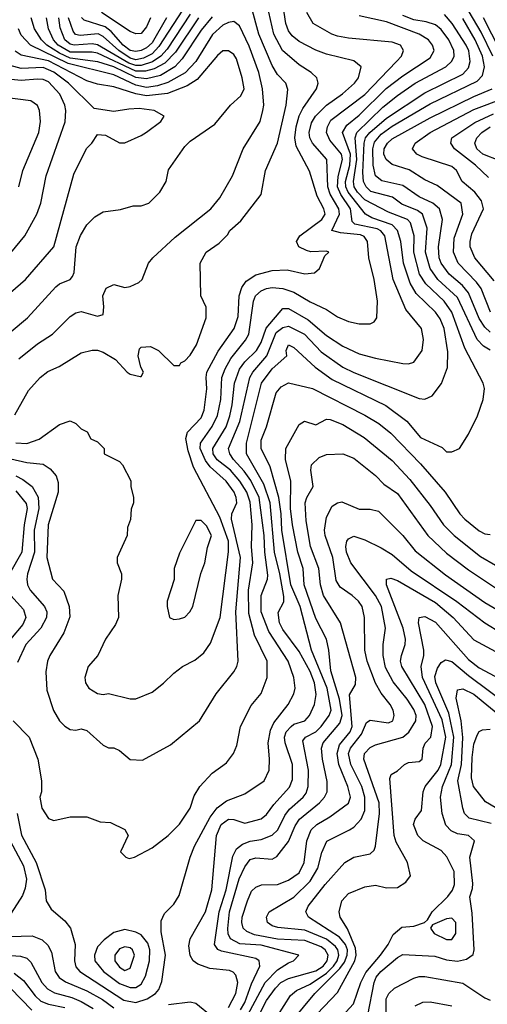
# Model space of a CAD drawing. Header units: inches. Extents: x 1793389 to 1900389, y 320802 to 470796.
# Tile 367 of 656: x 1830844 to 1832560, y 432090 to 435703. Entities that reach past the tile are written whole.
import ezdxf

# ---------------------------------------------------------------- set-up
doc = ezdxf.new("R2010")
doc.units = ezdxf.units.IN
doc.header["$MEASUREMENT"] = 0
doc.layers.add('B8433', color=7, linetype='Continuous')

msp = doc.modelspace()

# ---------------------------------------------------------------- linework, layer by layer
at = {"layer": 'B8433', "color": 2}
for points, elevation in [([(1830811.9, 434091.9), (1830870, 434078.7), (1830930, 434072), (1830955.6, 434055.6), (1830977.6, 434030), (1830985.5, 434005.5), (1830985.3, 433970), (1830949, 433850), (1830944.4, 433730), (1830964.9, 433650), (1831006, 433606), (1831025.5, 433550), (1831027.9, 433512.1), (1831006.4, 433453.6), (1830954.8, 433370), (1830946.8, 433350), (1830940.7, 433310), (1830943.4, 433243.4), (1830968.3, 433168.3), (1830990.8, 433130), (1831010, 433110.8), (1831030, 433098.8), (1831050, 433096), (1831070, 433101), (1831090, 433094.8), (1831150, 433041), (1831170, 433031), (1831190, 433031), (1831210, 433021), (1831250, 432988), (1831294.2, 432985.8), (1831398, 433042), (1831504, 433130), (1831565.2, 433230), (1831629.2, 433310), (1831641.2, 433330), (1831646, 433350), (1831636.8, 433530), (1831654, 433730), (1831621.1, 433870), (1831622, 433890), (1831640.7, 433930), (1831638.7, 433950), (1831631.1, 433970), (1831601.3, 434010), (1831542.4, 434062.4), (1831525.5, 434085.5), (1831506.8, 434130), (1831507.4, 434150), (1831549.8, 434210.2), (1831570, 434250.8), (1831582.3, 434310), (1831585.7, 434390), (1831597.6, 434422.4), (1831619.3, 434460.7), (1831672.7, 434527.3), (1831685.4, 434550), (1831702, 434670), (1831709.6, 434690), (1831730, 434708.2), (1831750, 434716.5), (1831770, 434720.3), (1831810, 434716.5), (1831850, 434703.7), (1831910, 434668.5), (1831970, 434640.5), (1832010, 434613), (1832050, 434595.5), (1832090, 434587.3), (1832130, 434586.8), (1832144.7, 434595.3), (1832154, 434610), (1832157, 434670), (1832145.1, 434750), (1832125.1, 434830), (1832119.6, 434890), (1832108.2, 434908.2), (1832093.8, 434913.8), (1832021.1, 434921.1), (1831989.3, 434930), (1832017.2, 434990), (1832015.3, 435010), (1831983.4, 435063.4), (1831974.6, 435090), (1831971.2, 435190), (1831918.7, 435250), (1831908.2, 435270), (1831905.7, 435290), (1831915.2, 435324.8), (1831929.7, 435350), (1831970, 435390.4), (1832028.5, 435431.5), (1832072, 435470), (1832087, 435490), (1832097.2, 435530), (1832070, 435552.3), (1831970, 435576.9), (1831930, 435591.8), (1831870, 435623.6), (1831844.1, 435644.1), (1831830, 435662.7), (1831820.5, 435690), (1831800.8, 435820.8)], 362), ([(1830829.6, 434150.4), (1830870, 434148.5), (1830916.2, 434163.8), (1830990, 434218), (1831030, 434231.3), (1831050, 434222), (1831070, 434202), (1831091.3, 434191.3), (1831105.4, 434165.4), (1831130, 434154), (1831154, 434130), (1831154, 434110), (1831210, 434082), (1831222, 434070), (1831251.6, 434011.6), (1831252, 433990), (1831262, 433950), (1831262, 433930), (1831252.7, 433907.3), (1831250.9, 433869.1), (1831239.6, 433840.4), (1831238, 433810), (1831202, 433730), (1831202, 433710), (1831218, 433670), (1831218, 433650), (1831204.7, 433590), (1831206.8, 433510), (1831195.9, 433484.1), (1831158.8, 433430), (1831130.8, 433370), (1831096, 433330), (1831082.8, 433290), (1831086, 433270), (1831098, 433250), (1831130, 433231), (1831150, 433227.3), (1831170.6, 433230.6), (1831250, 433211), (1831270, 433211), (1831330, 433236), (1831371.9, 433268.1), (1831410, 433306), (1831442, 433330), (1831487.2, 433352.8), (1831520.1, 433379.9), (1831544.1, 433415.9), (1831579.6, 433510), (1831609.8, 433750.2), (1831609.8, 433790), (1831578, 433878), (1831481.7, 434061.7), (1831461.7, 434121.7), (1831453.3, 434166.7), (1831459.5, 434190), (1831510, 434243), (1831521.3, 434270), (1831531.1, 434348.9), (1831528, 434390), (1831531.3, 434410), (1831572.9, 434487.1), (1831631.5, 434570), (1831645.9, 434614.1), (1831649.8, 434690.2), (1831659.5, 434720.5), (1831675.6, 434744.4), (1831710, 434767), (1831770, 434783.1), (1831825.8, 434785.8), (1831890, 434770.8), (1831925.6, 434774.4), (1831944, 434790), (1831963.1, 434836.9), (1831978, 434850), (1831970, 434854), (1831912.1, 434852.1), (1831896.6, 434856.6), (1831868.7, 434870), (1831859.3, 434890), (1831872.3, 434910), (1831952.8, 434970), (1831964.2, 434990), (1831959.6, 435010), (1831935.6, 435055.6), (1831907.9, 435147.9), (1831858.8, 435238.8), (1831853.5, 435270), (1831858, 435310), (1831869.8, 435350.2), (1831882.6, 435377.4), (1831932.7, 435450), (1831939, 435470), (1831934, 435490), (1831913.2, 435510), (1831870, 435538.4), (1831808, 435590), (1831776.9, 435650), (1831745.9, 435785.9)], 366), ([(1830821, 433130), (1830878.8, 433070), (1830910.8, 432990), (1830924.7, 432910), (1830924.7, 432870), (1830918, 432850), (1830926, 432810), (1830950, 432772), (1830970, 432764.7), (1831030, 432778), (1831090, 432778), (1831139.6, 432759.6), (1831176.9, 432756.9), (1831230, 432732), (1831242, 432710), (1831214, 432650), (1831234, 432630), (1831245.4, 432625.4), (1831266, 432630), (1831330, 432664.7), (1831388.7, 432710), (1831430, 432751), (1831469.3, 432810), (1831484.8, 432855.2), (1831505.2, 432890), (1831550, 432938.8), (1831603.2, 432976.8), (1831629, 433010), (1831640.2, 433039.8), (1831654.5, 433110), (1831693.4, 433186.6), (1831730, 433231.3), (1831752, 433290), (1831751.6, 433350), (1831705.2, 433445.2), (1831684.4, 433524.4), (1831683.1, 433610), (1831699.8, 433710), (1831694.7, 433770), (1831696.8, 433850), (1831690, 433933.2), (1831677.8, 433970), (1831652, 434010), (1831617.3, 434050), (1831568.6, 434088.6), (1831553.7, 434110), (1831552.4, 434130), (1831601.5, 434210), (1831615.3, 434250), (1831624.1, 434290), (1831632.3, 434370), (1831650, 434420.5), (1831670, 434448.5), (1831712.6, 434490), (1831730, 434519.1), (1831748.7, 434571.3), (1831810, 434644), (1831830, 434643.8), (1831902.6, 434602.6), (1831970, 434544.4), (1832030, 434506), (1832090, 434477.1), (1832150, 434461.6), (1832250, 434442), (1832270, 434440.7), (1832290, 434447.3), (1832321.2, 434490), (1832326, 434530), (1832318, 434570), (1832260.4, 434640.4), (1832214.7, 434750), (1832183.5, 434910), (1832168.9, 434928.9), (1832155.6, 434935.6), (1832073.6, 434953.6), (1832063.3, 434963.3), (1832057.4, 435010), (1832021.8, 435061.8), (1832010.6, 435090), (1832012, 435128), (1832028.4, 435190), (1832025.1, 435210), (1831981.4, 435261.4), (1831969.7, 435290), (1831972.8, 435310), (1831985.4, 435334.6), (1832110, 435428.8), (1832227, 435550), (1832244.5, 435570), (1832252.3, 435590), (1832241.2, 435610), (1832210, 435621.6), (1832050, 435635.1), (1832010, 435642.9), (1831989.2, 435650), (1831921.2, 435690), (1831897.2, 435730)], 358), ([(1830826.2, 434253.8), (1830877.2, 434342.8), (1830919, 434390), (1830947.5, 434412.5), (1830989.5, 434430.5), (1831070, 434481), (1831110, 434490.7), (1831130, 434490.7), (1831150, 434482.8), (1831196.1, 434456.1), (1831238, 434410), (1831250, 434402.8), (1831286, 434394), (1831290, 434394), (1831298, 434410), (1831288.7, 434428.7), (1831279, 434470), (1831284, 434496), (1831290, 434502), (1831323.6, 434503.6), (1831354, 434490), (1831410, 434434), (1831430, 434434), (1831435.3, 434444.7), (1831450, 434452), (1831470, 434472), (1831492.7, 434510), (1831528.7, 434610), (1831528.4, 434648.4), (1831508.7, 434690), (1831506, 434810), (1831528.7, 434850), (1831576, 434884), (1831606, 434914), (1831615.3, 434930), (1831655.1, 434964.9), (1831730, 435062), (1831746, 435150), (1831789.6, 435250), (1831822, 435390), (1831827.5, 435447.5), (1831820.9, 435470), (1831790, 435502.7), (1831770, 435536), (1831721.7, 435650), (1831694.3, 435750)], 370), ([(1831441.5, 435738.5), (1831354.5, 435605.5), (1831330, 435578.5), (1831298.2, 435561.8), (1831270, 435556.5), (1831250, 435562.5), (1831208, 435590), (1831150, 435641.7), (1831131.9, 435651.9), (1831065.7, 435645.7), (1831049.2, 435649.2), (1831041, 435661), (1831023.7, 435710)], 358), ([(1831324.2, 435710), (1831310, 435677.2), (1831290, 435652.3), (1831270, 435651.8), (1831250, 435660.7), (1831144.5, 435730)], 350), ([(1832580.3, 435570), (1832537.6, 435657.6), (1832492.6, 435732.6)], 338), ([(1830834.6, 432790), (1830851.5, 432711.5), (1830905.3, 432610), (1830937.3, 432510), (1830941, 432470), (1830959.8, 432439.8), (1831010, 432396), (1831030.8, 432370), (1831047.3, 432310), (1831045.3, 432250), (1831050, 432227.3), (1831064.9, 432210), (1831225.8, 432105.8), (1831270, 432096.9), (1831312, 432110), (1831342, 432130), (1831355.2, 432144.8), (1831366.3, 432173.7), (1831378.9, 432270), (1831363.3, 432356.7), (1831363.7, 432396.3), (1831376, 432424), (1831410, 432458), (1831429.2, 432490), (1831469.5, 432630), (1831485.1, 432670), (1831542.7, 432777.3), (1831568.2, 432811.8), (1831602.7, 432837.3), (1831670, 432862), (1831741.2, 432910), (1831759.3, 432950), (1831760.9, 432990), (1831755.6, 433050), (1831763.9, 433096.1), (1831776.3, 433123.7), (1831829.7, 433190.3), (1831849.4, 433230), (1831854.5, 433250), (1831849.6, 433290), (1831829.6, 433350), (1831758, 433458), (1831729.8, 433530), (1831729.8, 433590.2), (1831753.6, 433650), (1831754.5, 433665.5), (1831743.8, 433750), (1831741.5, 433810), (1831722.9, 433950), (1831692.3, 434012.3), (1831667.3, 434047.3), (1831628.2, 434090), (1831614.7, 434110), (1831609.7, 434130), (1831651.5, 434228.5), (1831688.4, 434390), (1831699.7, 434410), (1831750.9, 434470), (1831784.9, 434555.1), (1831810, 434574.4), (1831830, 434579), (1831888.4, 434550), (1831950, 434484.9), (1832030, 434428.7), (1832070, 434408.7), (1832310, 434313.4), (1832330, 434310.8), (1832357, 434323), (1832391.5, 434368.5), (1832413.4, 434426.6), (1832414.9, 434485.1), (1832401.1, 434570), (1832386.3, 434606.3), (1832369.6, 434630), (1832298.6, 434698.6), (1832276.3, 434736.3), (1832252.1, 434810), (1832242.7, 434890), (1832229.7, 434930), (1832210.6, 434950.6), (1832135.9, 434975.9), (1832113.3, 434990), (1832049, 435070), (1832041, 435090), (1832039.9, 435110), (1832055.2, 435170), (1832058, 435210), (1832028.3, 435290), (1832043.9, 435316.1), (1832090, 435353.1), (1832189.1, 435450.9), (1832250, 435498), (1832350, 435563), (1832364.5, 435590), (1832358.4, 435610), (1832343.7, 435630), (1832309.2, 435650), (1832190, 435695.8), (1832090, 435718)], 354), ([(1830841.1, 434458.9), (1830910, 434513.4), (1830965.2, 434550), (1831030, 434614.8), (1831050, 434627.3), (1831070, 434633), (1831130, 434616), (1831150, 434622), (1831153.2, 434650), (1831149.4, 434690.6), (1831162, 434718), (1831190, 434731.3), (1831230, 434720.7), (1831250, 434724), (1831281.5, 434738.5), (1831294, 434750), (1831317.2, 434810), (1831333.2, 434830), (1831414.9, 434905.1), (1831546, 435010), (1831578, 435050), (1831625.2, 435130), (1831663.7, 435230), (1831726.6, 435330), (1831736.2, 435370), (1831739.5, 435390), (1831735.1, 435450), (1831722, 435510), (1831685.9, 435605.9), (1831650, 435681.2), (1831630, 435697), (1831610, 435693.6), (1831590, 435683.6), (1831551.2, 435648.8), (1831490.2, 435549.8), (1831451.5, 435508.5), (1831387.4, 435472.6), (1831350, 435460.7), (1831310, 435455.2), (1831270, 435462.9), (1831190, 435500.7), (1831022.3, 435542.3), (1830883.6, 435610), (1830850, 435647.3), (1830839.8, 435670)], 374), ([(1831550, 435714), (1831510, 435664.7), (1831440.7, 435559.3), (1831413.4, 435530), (1831360.8, 435499.2), (1831310, 435486), (1831270, 435491.7), (1831190, 435530.5), (1831131.4, 435548.6), (1831030, 435562.1), (1830990, 435580.4), (1830943.5, 435610), (1830923.9, 435630), (1830899.1, 435670), (1830886, 435710)], 370), ([(1831500.7, 435710), (1831416.1, 435583.9), (1831376.1, 435543.9), (1831337.4, 435522.6), (1831305.8, 435514.2), (1831270, 435514.9), (1831130, 435580.2), (1831110, 435584.1), (1831030, 435584.7), (1830985, 435610), (1830967.8, 435630), (1830949.8, 435670), (1830942.6, 435710)], 366), ([(1831470, 435724), (1831384.7, 435595.3), (1831361.8, 435570), (1831331.5, 435548.5), (1831290, 435535), (1831270, 435535), (1831244.2, 435544.2), (1831130, 435610.7), (1831110, 435615.4), (1831044, 435610), (1831030, 435613.1), (1831010, 435629.7), (1830993.1, 435673.1), (1830987.8, 435710)], 362), ([(1831383.2, 435710), (1831330, 435619.1), (1831310, 435600.3), (1831290.4, 435590), (1831270, 435586.2), (1831250, 435590.9), (1831224.2, 435610), (1831179.9, 435659.9), (1831157.9, 435677.9), (1831081.4, 435701.4), (1831071.1, 435711.1)], 354), ([(1831610, 432078), (1831637.7, 432130), (1831644.2, 432170), (1831637.1, 432197.1), (1831627.8, 432207.8), (1831613.9, 432213.9), (1831541.3, 432221.3), (1831497.6, 432237.6), (1831481.2, 432250), (1831469.5, 432269.5), (1831464.5, 432304.5), (1831469.4, 432330), (1831525.6, 432430), (1831549.6, 432510), (1831566.2, 432710), (1831583.5, 432750), (1831610, 432770.2), (1831630, 432768.8), (1831670, 432755.5), (1831730, 432770.7), (1831750, 432787.3), (1831776.4, 432823.6), (1831833.4, 432886.6), (1831845.1, 432914.9), (1831845.1, 432970), (1831818.3, 433050), (1831816, 433070), (1831822.3, 433090), (1831839.7, 433110), (1831850, 433118.3), (1831889.7, 433130.3), (1831907, 433150), (1831925.6, 433190), (1831932.4, 433227.6), (1831925.7, 433270), (1831910, 433312), (1831870, 433385.1), (1831810, 433465.1), (1831796.9, 433490), (1831792.5, 433527.5), (1831813.4, 433566.6), (1831812.9, 433587.1), (1831799, 433670), (1831778.9, 433750), (1831762.5, 433930), (1831739.5, 433999.5), (1831676.4, 434110), (1831676, 434150), (1831731.1, 434370), (1831770, 434422.4), (1831824, 434470), (1831821.2, 434490), (1831830, 434510.7), (1831850, 434501), (1831927.9, 434427.9), (1831990, 434383.7), (1832187.7, 434287.7), (1832264.9, 434230), (1832314.8, 434170), (1832393.4, 434133.4), (1832410, 434118), (1832430, 434118), (1832458, 434130), (1832490, 434182), (1832524, 434250), (1832544, 434310), (1832549, 434350), (1832544, 434370), (1832477.6, 434497.6), (1832429.8, 434629.8), (1832401.3, 434670), (1832333.9, 434733.9), (1832311, 434770), (1832289.8, 434850), (1832291, 434910), (1832277.8, 434957.8), (1832267.3, 434970), (1832197.7, 434997.7), (1832110, 435042), (1832083.5, 435070), (1832071.6, 435090), (1832068.4, 435110), (1832081.3, 435190), (1832074.6, 435270), (1832081, 435290), (1832176.9, 435383.1), (1832230, 435425.7), (1832294.5, 435470), (1832407.3, 435530), (1832430, 435550.8), (1832438, 435570), (1832436.9, 435590), (1832418.3, 435630), (1832390, 435667.6), (1832370, 435684.7), (1832335.8, 435695.8), (1832290, 435703.1), (1832250, 435718.7)], 350), ([(1832570, 434491.3), (1832545.7, 434505.7), (1832522, 434530), (1832450, 434683.6), (1832378.3, 434750), (1832349.8, 434790), (1832333.3, 434850), (1832338.7, 434938.7), (1832321.6, 434990), (1832303, 435003), (1832246.1, 435026.1), (1832211.7, 435051.7), (1832132.7, 435072.7), (1832115.4, 435090), (1832105.3, 435110), (1832102.6, 435142.6), (1832108.2, 435250), (1832112.9, 435270), (1832128.7, 435290), (1832190, 435342.4), (1832330, 435434.6), (1832470, 435503.7), (1832490, 435527.3), (1832496.4, 435550), (1832491.2, 435588.8), (1832481.5, 435610), (1832431.1, 435690), (1832402.9, 435722.9)], 346), ([(1832570, 434556.3), (1832550, 434575.1), (1832530, 434607), (1832490, 434701.6), (1832468.2, 434728.2), (1832419.7, 434770), (1832389.7, 434810), (1832383.1, 434830), (1832381, 434870), (1832395.1, 434970), (1832383.6, 435010), (1832359.5, 435030), (1832310, 435053.3), (1832250, 435095.1), (1832172.3, 435112.3), (1832149.7, 435130), (1832140.3, 435170), (1832139.4, 435230), (1832146.1, 435253.9), (1832170, 435284), (1832210, 435312.3), (1832350, 435395.2), (1832522, 435478), (1832541.3, 435498.7), (1832549.7, 435530), (1832541.4, 435570), (1832514.6, 435630), (1832470, 435707.8)], 342), ([(1832637.4, 435530), (1832546, 435710)], 334), ([(1830751.5, 434508.5), (1830873.2, 434610), (1830977.2, 434722.8), (1830990, 434734), (1831029.4, 434750.6), (1831038.4, 434761.6), (1831043.7, 434776.3), (1831052, 434870), (1831067.9, 434912.1), (1831090, 434951), (1831120.2, 434979.8), (1831150, 434998), (1831213.6, 435006.4), (1831260.2, 435019.8), (1831290, 435021), (1831318, 435030), (1831358, 435070), (1831382, 435110), (1831390, 435152), (1831450, 435238), (1831470, 435258), (1831560.2, 435319.8), (1831617.2, 435390), (1831655.8, 435424.2), (1831667.3, 435450), (1831660.5, 435490), (1831639.3, 435559.3), (1831630, 435576), (1831610, 435589.3), (1831590, 435589.4), (1831570, 435572), (1831495.5, 435484.5), (1831459, 435461), (1831386.8, 435433.2), (1831310, 435424.4), (1831270, 435431.4), (1831190, 435457.7), (1831130, 435466.6), (1831090, 435479.1), (1830950, 435553.1), (1830850, 435572.8), (1830828, 435588)], 378), ([(1830690, 434598.8), (1830866, 434750), (1830969.3, 434870), (1831043.3, 435136.7), (1831089.5, 435230.5), (1831108.7, 435250), (1831130, 435282), (1831159.6, 435279.6), (1831210, 435252), (1831230, 435252), (1831290, 435278), (1831310, 435291.3), (1831362, 435330), (1831374, 435350), (1831338, 435370), (1831283, 435377), (1831244.5, 435375.5), (1831190, 435366), (1831118, 435378), (1831023, 435470), (1830970, 435510.7), (1830930, 435527.8), (1830850, 435524.2), (1830810, 435535.8)], 382), ([(1830811.5, 434848.5), (1830863.7, 434910), (1830906.6, 434990), (1830922, 435030), (1830942, 435130), (1831011.2, 435328.8), (1831013.6, 435370), (1831009.6, 435390), (1830991.3, 435430), (1830950, 435475.8), (1830930, 435484), (1830910, 435485.4), (1830850, 435479.8), (1830790, 435486.9)], 386), ([(1832570.8, 434630.8), (1832537.1, 434717.1), (1832520.3, 434740.3), (1832453, 434810), (1832435.8, 434850), (1832438.2, 434901.8), (1832469.7, 434990), (1832463.6, 435030), (1832375.6, 435095.6), (1832330, 435115.6), (1832272.9, 435152.9), (1832210, 435171.6), (1832188, 435190), (1832180.4, 435210), (1832181.7, 435230), (1832193, 435250), (1832210, 435265.7), (1832350, 435343.6), (1832510, 435422), (1832577, 435450)], 338), ([(1830840.7, 435090), (1830856.2, 435150), (1830914, 435290), (1830920.9, 435330), (1830917.2, 435370), (1830910, 435388), (1830885.6, 435405.6), (1830790, 435418.4)], 390), ([(1832584.7, 434744.7), (1832513.6, 434830), (1832496.9, 434870), (1832496.3, 434890), (1832502.9, 434917.1), (1832545.6, 435010), (1832538.8, 435038.8), (1832514, 435070), (1832467, 435110), (1832447, 435150), (1832430, 435165.1), (1832320.7, 435200.7), (1832301.2, 435210), (1832285.2, 435230), (1832295.1, 435250), (1832349.5, 435290), (1832510, 435374), (1832623.8, 435416.2)], 334), ([(1832563.8, 435123.8), (1832516.2, 435170), (1832439.5, 435230), (1832426, 435250), (1832429.5, 435270), (1832513.2, 435326.8), (1832581.9, 435358.1)], 330), ([(1832605.9, 435185.9), (1832543.6, 435210), (1832521.6, 435230), (1832513.6, 435250), (1832521.6, 435270), (1832539.6, 435290), (1832570, 435310.2)], 326), ([(1831654.8, 432070), (1831670, 432097.1), (1831694.6, 432165.4), (1831725.1, 432230), (1831722.7, 432250), (1831710, 432258.4), (1831584.9, 432284.9), (1831571.2, 432291.2), (1831558.4, 432310), (1831575.8, 432430), (1831601.2, 432510), (1831625.7, 432634.3), (1831639.8, 432660.2), (1831661.6, 432678.4), (1831690, 432688.9), (1831730, 432694.9), (1831770, 432710.4), (1831791.3, 432730), (1831816.5, 432783.5), (1831833.4, 432806.6), (1831883.6, 432850), (1831894.9, 432865.1), (1831902.6, 432890), (1831904, 432950), (1831883.5, 433056.5), (1831892.3, 433070), (1831930, 433090.2), (1831949.8, 433110), (1831979.7, 433150), (1831986.6, 433170), (1831972.2, 433250), (1831914.8, 433390), (1831873.5, 433550), (1831839.4, 433630), (1831806.2, 433830), (1831804, 433890), (1831795.3, 433950), (1831762.5, 434062.5), (1831729.7, 434130), (1831730, 434161), (1831749.7, 434210), (1831785.3, 434334.7), (1831803.3, 434356.7), (1831830, 434370.7), (1831918, 434350), (1832110, 434252.4), (1832161.2, 434221.2), (1832206.1, 434186.1), (1832313.9, 434073.9), (1832405.5, 433970), (1832459.1, 433890), (1832477.3, 433870), (1832530, 433827.7), (1832550, 433817.3), (1832570, 433814.8)], 346), ([(1831662.4, 432017.6), (1831744.8, 432170), (1831790, 432217), (1831830, 432243), (1831848.7, 432250), (1831868, 432270), (1831730, 432307), (1831651.8, 432311.8), (1831618, 432330), (1831609, 432349), (1831608, 432368), (1831614, 432430), (1831649.8, 432550.2), (1831670, 432594.8), (1831690, 432622), (1831710, 432628), (1831770, 432622.8), (1831787, 432633), (1831830, 432687.3), (1831855.2, 432744.8), (1831870.9, 432769.1), (1831944.5, 432830), (1831962, 432850), (1831972.3, 432870), (1831972, 432908), (1831954.7, 432990), (1831951.3, 433030), (1831957.6, 433050), (1832018.6, 433121.4), (1832027, 433150), (1832017, 433210), (1831985.7, 433314.3), (1831978.7, 433390), (1831969.7, 433430), (1831930, 433506), (1831888.2, 433630), (1831884, 433690), (1831865.1, 433750), (1831844.5, 433850), (1831838.2, 433910), (1831838.4, 434010), (1831819.7, 434090), (1831820.9, 434130), (1831870, 434218), (1831889.4, 434230.6), (1831930, 434217.3), (1831970, 434237.3), (1831983.7, 434236.3), (1832030, 434218.4), (1832107.7, 434170), (1832210, 434085.5), (1832275.9, 434015.9), (1832350, 433920.7), (1832398.4, 433850), (1832438, 433810), (1832534.1, 433734.1), (1832590, 433701.6)], 342), ([(1831671.5, 431950), (1831750, 432103.8), (1831782.6, 432150), (1831802.4, 432170), (1831830, 432184.4), (1831930, 432212.6), (1831957.3, 432230), (1831971.9, 432250), (1831975.6, 432270), (1831965.1, 432290), (1831950, 432300.9), (1831890, 432324.8), (1831790, 432329.8), (1831705.6, 432345.6), (1831677, 432357), (1831664.2, 432370), (1831658.9, 432390), (1831660.5, 432410), (1831679.7, 432470), (1831694.9, 432505.1), (1831710, 432520.5), (1831731.8, 432528.2), (1831790, 432530.3), (1831830, 432545.3), (1831870, 432573), (1831888, 432610), (1831898, 432690), (1831913.3, 432730), (1831934.5, 432750), (1831982.2, 432777.8), (1832050, 432828), (1832058, 432850), (1832048.4, 432890), (1832015.3, 432970), (1832008.6, 433010), (1832017.7, 433042.3), (1832056.8, 433090), (1832063.5, 433110), (1832054.5, 433225.5), (1832076.6, 433263.4), (1832077.6, 433290), (1832021.6, 433490), (1831958.9, 433590), (1831948.2, 433630), (1831942, 433690), (1831911.2, 433770), (1831895.6, 433864.4), (1831891.5, 433930), (1831897.6, 433950), (1831920.5, 433990), (1831911.8, 434050), (1831915.1, 434070), (1831943.3, 434096.7), (1831970, 434107.7), (1832030, 434110.6), (1832070, 434094), (1832150, 434030.7), (1832179.5, 433999.5), (1832230, 433964.9), (1832341.6, 433810), (1832410, 433746), (1832490, 433684.4), (1832590, 433618.4)], 338), ([(1830830, 434029), (1830855.9, 434015.9), (1830890.4, 433990.4), (1830911.5, 433951.5), (1830914.7, 433910), (1830897.7, 433830), (1830898.3, 433750), (1830872.4, 433670), (1830870.4, 433650), (1830872.4, 433630), (1830882.4, 433610), (1830935.5, 433550), (1830944.4, 433530), (1830943.1, 433510), (1830921.6, 433470), (1830866.7, 433410), (1830836, 433344)], 358), ([(1830830, 433974.9), (1830867.9, 433927.9), (1830871.3, 433910), (1830861, 433850), (1830852.2, 433750), (1830807.1, 433670)], 354), ([(1831790.9, 432049.1), (1831837.7, 432122.3), (1831859.2, 432140.8), (1831910, 432164.2), (1831970, 432205), (1831995.8, 432230), (1832009, 432250), (1832014.8, 432270), (1832011.6, 432290), (1832002.8, 432302.8), (1831970, 432328.9), (1831890, 432362.8), (1831791.5, 432371.5), (1831770, 432378.4), (1831752.7, 432390), (1831749.3, 432410), (1831759, 432430), (1831850, 432483.1), (1831910, 432542.4), (1831938.3, 432590), (1831952.9, 432647.1), (1831971.5, 432688.5), (1832054, 432730), (1832070, 432740.7), (1832097, 432770), (1832110, 432802), (1832110.9, 432850), (1832099.2, 432890), (1832059.2, 432970), (1832049.8, 433010.2), (1832057.3, 433030), (1832098.3, 433081.7), (1832115.9, 433124.1), (1832130, 433133), (1832196.6, 433123.4), (1832212.7, 433130), (1832218, 433150), (1832214, 433170), (1832202.9, 433190), (1832170, 433232.3), (1832150, 433269.3), (1832118.9, 433350), (1832109.7, 433390), (1832109.6, 433510), (1832100.9, 433550), (1832086.6, 433570), (1832063.7, 433590), (1832020.4, 433620.4), (1832005.1, 433645.1), (1831992.6, 433730), (1831964.7, 433810), (1831962.4, 433830), (1831970, 433878), (1831990, 433918.8), (1832010, 433930.8), (1832026.3, 433933.7), (1832090, 433907.3), (1832130, 433907.7), (1832159.9, 433899.9), (1832250, 433810.6), (1832294.4, 433754.4), (1832405.9, 433665.9), (1832550, 433564.9), (1832630, 433518.4)], 334), ([(1831843.5, 432030), (1831926.3, 432130), (1832018.8, 432221.2), (1832035.6, 432244.4), (1832046.1, 432270), (1832046.5, 432290), (1832038.9, 432310), (1832016.9, 432336.9), (1831903.7, 432410), (1831894.5, 432430), (1831902, 432450), (1831964.2, 432530), (1832037.2, 432610), (1832070, 432630.6), (1832130, 432642.8), (1832144.1, 432655.9), (1832149.4, 432670), (1832163.5, 432790), (1832162.3, 432830), (1832106.3, 432990), (1832109.6, 433010), (1832130, 433032.7), (1832150, 433043), (1832250, 433070.3), (1832271.7, 433088.3), (1832297.7, 433130), (1832299.1, 433150), (1832290, 433172.3), (1832266, 433210), (1832213.7, 433273.7), (1832185.9, 433325.9), (1832177.4, 433370), (1832177.6, 433410), (1832186.3, 433470), (1832170.9, 433550), (1832149.7, 433590), (1832058.4, 433710), (1832043.5, 433750), (1832040.5, 433770), (1832044.5, 433790), (1832050, 433798.8), (1832070, 433807.7), (1832110, 433794.9), (1832170, 433765.5), (1832210, 433740.5), (1832280.4, 433680.4), (1832448.2, 433568.2), (1832550.2, 433490.2), (1832670, 433416.4)], 330), ([(1831911.5, 432030), (1832010, 432133.4), (1832073.7, 432250), (1832078.8, 432270), (1832076.5, 432296.5), (1832046.7, 432366.7), (1832019.3, 432410), (1832016, 432430), (1832026, 432470), (1832050, 432497.3), (1832110, 432520.7), (1832150, 432527.3), (1832190, 432517.3), (1832230, 432518.8), (1832261.2, 432538.8), (1832278, 432562), (1832266.6, 432610), (1832225.3, 432685.3), (1832217.7, 432710), (1832201.5, 432918.5), (1832207, 432933), (1832230, 432946.8), (1832255.3, 432970), (1832270, 432977.3), (1832310, 432980.7), (1832321.2, 432990), (1832324.5, 433030), (1832331.5, 433048.5), (1832352.3, 433070), (1832358.7, 433110), (1832329.8, 433190), (1832246, 433330), (1832241.6, 433350), (1832244.2, 433370), (1832258, 433410), (1832259.7, 433430), (1832251.1, 433470), (1832189.6, 433630), (1832189.4, 433650.6), (1832206, 433654), (1832230, 433645.5), (1832370, 433564.2), (1832434, 433510), (1832510, 433428), (1832590, 433385.5)], 326), ([(1830812.4, 433590), (1830858.6, 433538.6), (1830867.2, 433510), (1830855.6, 433484.4), (1830810.3, 433430)], 354), ([(1831970, 431984), (1832068.2, 432091.8), (1832095.6, 432170), (1832113.6, 432206.4), (1832167.3, 432270), (1832196, 432310), (1832214, 432346), (1832246.3, 432373.7), (1832290, 432377.3), (1832329.5, 432390.5), (1832340.4, 432399.6), (1832357, 432430), (1832414.5, 432485.5), (1832431.3, 432508.7), (1832439.3, 432530), (1832437.4, 432577.4), (1832411, 432631), (1832390, 432655.1), (1832324, 432690), (1832305.2, 432710), (1832289.3, 432750), (1832295.3, 432770), (1832318.6, 432801.4), (1832324.2, 432870), (1832331.5, 432890), (1832379.8, 432950), (1832388.5, 432970), (1832407.2, 433070), (1832394.5, 433134.5), (1832321.5, 433290), (1832316.9, 433330), (1832327.3, 433370), (1832327.3, 433390), (1832307.3, 433490), (1832309.2, 433510), (1832330, 433513), (1832370, 433493), (1832490, 433355.3), (1832530, 433325.3), (1832605.2, 433285.2)], 322), ([(1832121.6, 432050), (1832144.4, 432170), (1832151.8, 432190), (1832169.6, 432210), (1832230, 432262.4), (1832250, 432273.4), (1832367.1, 432267.1), (1832410, 432253.7), (1832450, 432248.5), (1832483.6, 432256.4), (1832507.3, 432272.7), (1832511.8, 432290), (1832504.2, 432424.2), (1832495.3, 432484.7), (1832505.2, 432514.8), (1832506.3, 432533.7), (1832495.6, 432630), (1832512, 432690), (1832490, 432709.3), (1832450, 432716.3), (1832426.6, 432726.6), (1832408, 432748), (1832393.7, 432790), (1832388, 432850), (1832395.4, 432890), (1832428, 432970), (1832437.3, 433070), (1832418.8, 433158.8), (1832371.1, 433270), (1832367.4, 433292.6), (1832376.4, 433323.6), (1832390, 433344), (1832406, 433354), (1832430, 433348.4), (1832490, 433296.9), (1832650, 433178)], 318), ([(1832573.3, 432753.3), (1832493.4, 432773.4), (1832476, 432790), (1832469.5, 432809.5), (1832451, 432910), (1832464.8, 432970), (1832469.8, 433069.8), (1832464.2, 433130), (1832445.8, 433214.2), (1832450, 433244.7), (1832470, 433247.7), (1832510, 433228.4), (1832619.5, 433139.5)], 314), ([(1832630, 432787.6), (1832552.7, 432832.7), (1832508.3, 432890), (1832501.3, 432921.3), (1832504.5, 432995.5), (1832510, 433044.7), (1832522, 433078), (1832530, 433091), (1832542, 433098), (1832570, 433099.3)], 310), ([(1830809.2, 432690), (1830858.3, 432598.3), (1830869.1, 432550), (1830864.2, 432515.8), (1830854.6, 432490), (1830790.5, 432390)], 350), ([(1830810, 432339.3), (1830890, 432341.3), (1830927.3, 432327.3), (1830947.4, 432307.4), (1830961.4, 432281.4), (1830974.4, 432210), (1830989.1, 432189.1), (1831012.4, 432172.4), (1831090, 432140.2), (1831147.6, 432107.6), (1831190, 432076.9)], 350), ([(1830730, 432276), (1830846.9, 432266.9), (1830870, 432259.1), (1830884.9, 432244.9), (1830925.7, 432170), (1830946.4, 432146.4), (1830972.3, 432132.3), (1831035.3, 432115.3), (1831070, 432100.2), (1831114.2, 432074.2)], 346), ([(1830824.3, 432204.3), (1830858, 432178), (1830900.7, 432120.7), (1830922, 432102), (1830950, 432090.2), (1831010, 432078)], 342), ([(1832187.8, 432012.2), (1832188.2, 432110), (1832198.4, 432130), (1832219.5, 432150), (1832290, 432186), (1832310, 432192.4), (1832330, 432192.7), (1832470, 432168.2), (1832550, 432114.4), (1832570, 432106)], 314), ([(1830810.4, 432150), (1830889.3, 432069.3)], 338), ([(1831390, 432089), (1831470, 432099.5), (1831490, 432094.9), (1831550, 432044.9)], 350), ([(1832295.5, 432084.5), (1832322.5, 432097.5), (1832350, 432099.1), (1832430, 432084)], 310)]:
    msp.add_lwpolyline(points, dxfattribs=dict(at, elevation=elevation))
for points, elevation in [([(1831510, 433866), (1831490, 433866), (1831430, 433746), (1831411.3, 433690), (1831410.9, 433649.1), (1831384.7, 433570), (1831384.7, 433550), (1831394, 433510), (1831410, 433502), (1831430, 433504.7), (1831450, 433511.3), (1831468.7, 433530), (1831479, 433550), (1831509.3, 433670.7), (1831524, 433710), (1831532.9, 433767.1), (1831548, 433810), (1831530, 433846)], 370), ([(1832430, 432406), (1832410, 432403.7), (1832358, 432382), (1832351.3, 432370), (1832364.7, 432350), (1832410, 432328), (1832430, 432327.7), (1832443.7, 432350), (1832444.5, 432370), (1832443.7, 432390)], 322), ([(1831230, 432364.2), (1831190, 432354), (1831153.7, 432326.3), (1831130, 432300.9), (1831118.7, 432270), (1831119.5, 432250), (1831152, 432210), (1831210, 432166.5), (1831250, 432151.6), (1831270, 432152), (1831290, 432163.8), (1831306.2, 432193.8), (1831321, 432250), (1831321.7, 432290), (1831314.4, 432314.4), (1831290, 432345.6), (1831270, 432355.1)], 358), ([(1831230, 432301.6), (1831210, 432293.6), (1831193, 432270), (1831193.4, 432250), (1831210, 432226), (1831230, 432214), (1831250, 432222.8), (1831265.1, 432270), (1831258.4, 432290), (1831250, 432297.6)], 362)]:
    msp.add_lwpolyline(points, close=True, dxfattribs=dict(at, elevation=elevation))

doc.saveas('drawing.dxf')
